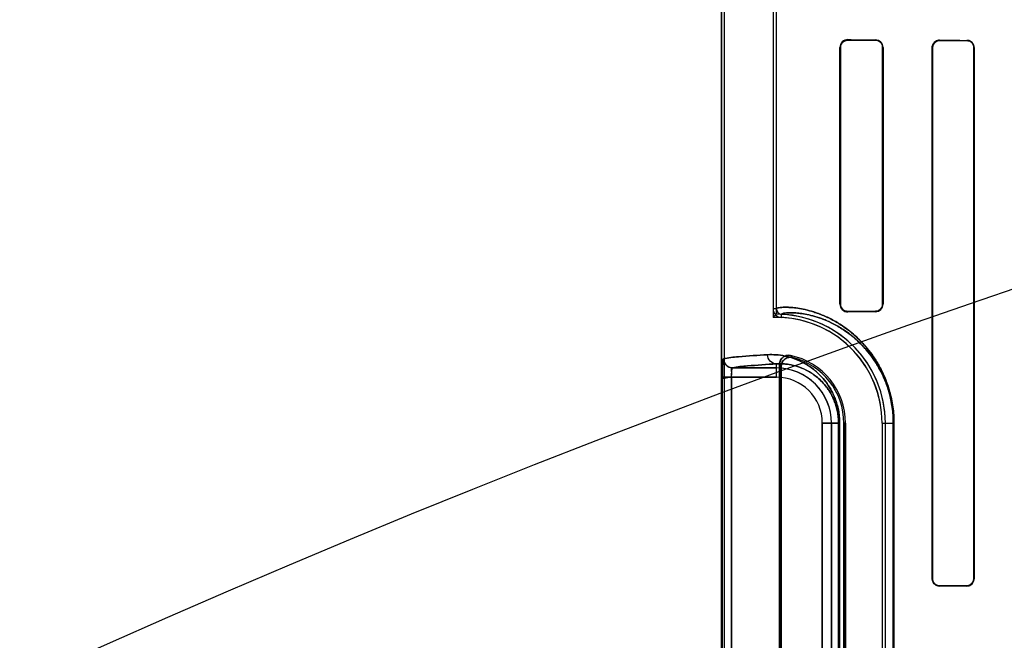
# Model space of a CAD drawing. Header units: millimetres. Extents: x 0 to 297, y 0 to 210.
# Tile 366 of 499: x 239.771 to 240.147, y 158.506 to 158.744. Entities that reach past the tile are written whole.
import ezdxf

# ---------------------------------------------------------------- set-up
doc = ezdxf.new("R2010")
doc.units = ezdxf.units.MM
doc.header["$LTSCALE"] = 16.335
doc.layers.get('0').update_dxf_attribs({"linetype": 'CONTINUOUS'})
for name, color, linetype in [('AXES_REF', 7, 'CONTINUOUS'), ('INTFCLR_1', 7, 'CONTINUOUS'), ('INTFCLR_72935', 7, 'CONTINUOUS')]:
    doc.layers.add(name, color=color, linetype=linetype)

msp = doc.modelspace()

# ---------------------------------------------------------------- linework, layer by layer
at = {"color": 7, "linetype": 'Continuous'}
for radius in [6.787079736, 6.7865, 6.743039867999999]:
    msp.add_circle((241.4889109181, 154.7114647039), radius, dxfattribs=at)
for radius, start, end in [(6.72, 278.2771290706, 261.7228709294), (6.874, 113.0826918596, 346.8308908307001)]:
    msp.add_arc((241.4889109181, 154.7114647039), radius, start, end, dxfattribs=at)
at = {"layer": 'AXES_REF', "color": 9, "linetype": 'Continuous'}
msp.add_circle((241.4889109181, 154.7114647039), 4.150003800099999, dxfattribs=at)
msp.add_arc((241.4889109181, 154.7114647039), 6.191158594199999, 94.4118118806, 85.5881881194, dxfattribs=at)
at = {"layer": 'INTFCLR_1', "color": 6, "linetype": 'Continuous'}
for p, q in [((240.0386288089, 157.1614547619), (240.0386288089, 159.0304547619)), ((240.0398630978, 157.1614547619), (240.0398630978, 159.0304665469)), ((240.0583945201, 159.0308439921), (240.0583945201, 158.6331412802)), ((240.0596288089, 158.6331412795), (240.0596288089, 159.0308557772)), ((240.0839223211, 158.7329547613), (240.0839223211, 158.6349547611)), ((240.0840997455, 158.7329547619), (240.0840997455, 158.6349547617)), ((240.1002348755, 158.6349547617), (240.1002348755, 158.7329547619)), ((240.1003801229, 158.6349547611), (240.1003801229, 158.7329547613)), ((240.1191626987, 158.7329547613), (240.1191626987, 158.5299547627)), ((240.1192896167, 158.7329547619), (240.1192896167, 158.5299547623)), ((240.1350740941, 158.5299547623), (240.1350740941, 158.7329547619)), ((240.1351888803, 158.5299547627), (240.1351888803, 158.7329547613)), ((240.0608630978, 158.3990306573), (240.0608630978, 158.6118788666)), ((240.0614755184, 158.6111109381), (240.0614755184, 158.3997985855)), ((240.0854187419, 158.4214547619), (240.0854187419, 158.589454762)), ((240.0860311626, 158.5894547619), (240.0860311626, 158.4214547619)), ((240.1000311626, 158.5894547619), (240.1000311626, 158.4214547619)), ((240.1012654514, 158.4214547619), (240.1012654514, 158.5894547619))]:
    msp.add_line(p, q, dxfattribs=at)
at = {"layer": 'INTFCLR_1', "color": 9, "linetype": 'Continuous'}
for p, q in [((240.0839223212, 158.7329547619), (240.0840997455, 158.7329547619)), ((240.0869652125, 158.7358018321), (240.0869652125, 158.7359709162)), ((240.0974652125, 158.7358897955), (240.0974652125, 158.7357396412)), ((240.1002348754, 158.7329547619), (240.1003801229, 158.7329547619)), ((240.1191626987, 158.7329547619), (240.1192896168, 158.7329547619)), ((240.1219652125, 158.7356184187), (240.1219652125, 158.7357425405)), ((240.1324652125, 158.7356909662), (240.1324652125, 158.7355740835)), ((240.135074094, 158.7329547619), (240.1351888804, 158.7329547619)), ((240.0840997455, 158.6349547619), (240.0839223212, 158.6349547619)), ((240.1003801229, 158.6349547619), (240.1002348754, 158.6349547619)), ((240.0596288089, 158.6331412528), (240.0583945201, 158.6331413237)), ((240.0615686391, 158.6298105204), (240.0616279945, 158.6310433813)), ((240.0869652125, 158.6319386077), (240.0869652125, 158.6321076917)), ((240.0974652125, 158.6321698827), (240.0974652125, 158.6320197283)), ((240.0596288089, 158.6070153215), (240.0596288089, 158.6120858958)), ((240.0596288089, 158.6105147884), (240.0429062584, 158.6105147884)), ((240.0390329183, 158.4038942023), (240.0390329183, 158.6070153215)), ((240.0425292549, 158.6070153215), (240.0425292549, 158.4038942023)), ((240.0425292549, 158.6070153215), (240.0596288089, 158.6070153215)), ((240.0771893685, 158.5894547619), (240.0771893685, 158.4214547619)), ((240.0771893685, 158.5894547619), (240.0838070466, 158.5894547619)), ((240.0806888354, 158.4214547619), (240.0806888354, 158.5894547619)), ((240.0833980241, 158.4214547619), (240.0833980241, 158.5894547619)), ((240.0838070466, 158.5894547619), (240.0838070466, 158.4214547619)), ((240.0854187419, 158.5894547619), (240.0860311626, 158.5894547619)), ((240.1000311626, 158.5894547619), (240.1045697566, 158.5894547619)), ((240.1043115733, 158.4214547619), (240.1043115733, 158.5894547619)), ((240.1045697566, 158.5894547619), (240.1045697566, 158.4214547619)), ((240.1192896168, 158.5299547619), (240.1191626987, 158.5299547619)), ((240.1351888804, 158.5299547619), (240.135074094, 158.5299547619)), ((240.1219652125, 158.5271669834), (240.1219652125, 158.5272911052)), ((240.1324652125, 158.5273354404), (240.1324652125, 158.5272185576))]:
    msp.add_line(p, q, dxfattribs=at)
at = {"layer": 'INTFCLR_1', "color": 7, "linetype": 'Continuous'}
for p, q in [((240.0425292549, 158.6070153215), (240.039031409, 158.6063390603)), ((240.0390329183, 158.6070153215), (240.0425292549, 158.6070153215))]:
    msp.add_line(p, q, dxfattribs=at)
for points in [[(240.0869652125, 158.7358018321), (240.0868578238, 158.7358004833), (240.0867534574, 158.7357952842), (240.0866522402, 158.7357865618), (240.0865545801, 158.7357746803), (240.0864602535, 158.7357599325), (240.0863684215, 158.7357424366), (240.0862788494, 158.735722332), (240.0861918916, 158.735699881), (240.0861075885, 158.735675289)], [(240.1219652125, 158.7356184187), (240.1218698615, 158.7356171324), (240.12177368, 158.7356123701), (240.1216767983, 158.7356040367), (240.1215785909, 158.7355919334), (240.1214799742, 158.735576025), (240.121383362, 158.7355567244), (240.121289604, 158.7355343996), (240.1211980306, 158.7355090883), (240.1211087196, 158.7354809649)], [(240.0861085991, 158.6322339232), (240.0861928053, 158.6322093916), (240.0862796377, 158.6321870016), (240.0863690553, 158.6321669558), (240.0864606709, 158.6321495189), (240.0865547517, 158.6321348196), (240.086652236, 158.6321229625), (240.086753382, 158.6321142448), (240.0868577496, 158.6321090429), (240.0869652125, 158.6321076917)], [(240.1211123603, 158.5274273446), (240.1211998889, 158.5273998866), (240.1212894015, 158.5273751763), (240.1213808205, 158.5273533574), (240.1214740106, 158.5273345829), (240.1215689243, 158.5273189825), (240.1216656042, 158.5273066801), (240.1217639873, 158.5272978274), (240.1218639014, 158.5272925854), (240.1219652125, 158.5272911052)]]:
    msp.add_lwpolyline(points, dxfattribs=at)
at = {"layer": 'INTFCLR_1', "color": 6, "linetype": 'Continuous'}
for centre, radius, start, end in [((240.0869390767, 158.7329542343), 0.0030167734, 89.5036159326, 179.9899917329), ((240.0974447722, 158.7329544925), 0.0029353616, 0.005245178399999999, 89.6010205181), ((240.0869390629, 158.6349552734), 0.0030167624, 180.0097285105, 270.4966487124), ((240.097444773, 158.6349550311), 0.0029353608, 270.3989634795, 359.9947307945), ((240.0617289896, 158.6331411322), 0.0033344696, 179.9974613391, 267.2436621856), ((240.0617289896, 158.6331411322), 0.0021001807, 179.9967087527, 267.2436535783), ((240.0596288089, 158.5894547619), 0.0416366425, 0, 87.2479465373), ((240.0596288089, 158.5894547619), 0.0404023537, 1.1159e-06, 87.2480104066), ((240.0596288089, 158.5894547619), 0.0264023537, 1.7076e-06, 78.1110807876), ((240.0596288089, 158.5894547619), 0.025789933, 2.388e-07, 76.16476395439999)]:
    msp.add_arc(centre, radius, start, end, dxfattribs=at)
at = {"layer": 'INTFCLR_1', "color": 9, "linetype": 'Continuous'}
for centre, radius, start, end in [((240.015959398, 158.5754401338), 0.0578283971, 38.085659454, 39.0588530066), ((240.0157374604, 158.5693538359), 0.0674070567, 42.04405252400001, 42.9598195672), ((240.0596288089, 158.5894547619), 0.0210600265, 0, 89.9999999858), ((240.0596288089, 158.5894547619), 0.0175605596, 2.598e-07, 89.99999993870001)]:
    msp.add_arc(centre, radius, start, end, dxfattribs=at)
at = {"layer": 'INTFCLR_1', "color": 6, "linetype": 'Continuous'}
for centre, major_axis, start_param, end_param in [((240.4247152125, 158.7364547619), (0.3650864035, 0), -2.752156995, -2.682292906), ((240.4247152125, 158.7364547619), (0.3860864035, 0), -2.6358278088, -2.5822577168), ((240.4247152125, 158.7364547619), (0.3650864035, 0), -2.5485709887, -2.4989177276), ((240.4247152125, 158.7364547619), (0.3860864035, 0), -2.4721230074, -2.4294368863), ((240.4247152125, 158.6314547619), (0.3860864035, 0), 2.5822577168, 2.6358278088), ((240.4247152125, 158.6314547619), (0.3650864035, 0), 2.682292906, 2.752156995), ((240.4247152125, 158.5264547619), (0.3860864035, 0), 2.4294368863, 2.4721230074), ((240.4247152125, 158.5264547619), (0.3650864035, 0), 2.4989177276, 2.5485709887)]:
    msp.add_ellipse(centre, major_axis=major_axis, ratio=0.0034906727, start_param=start_param, end_param=end_param, dxfattribs=at)
at = {"layer": 'INTFCLR_1', "color": 7, "linetype": 'Continuous'}
for points, knots in [([(240.0869652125, 158.735801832), (240.0863908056, 158.7357973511), (240.084900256, 158.7353799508), (240.0840963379, 158.7338331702), (240.0840997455, 158.7329547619)], [0, 0, 0, 0, 0.3953805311, 1, 1, 1, 1]), ([(240.1219652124, 158.7356184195), (240.1214640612, 158.7356114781), (240.1200806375, 158.7352583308), (240.1192854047, 158.7338083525), (240.1192896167, 158.7329547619)], [0, 0, 0, 0, 0.3699433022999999, 1, 1, 1, 1]), ([(240.0840997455, 158.6349547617), (240.0840999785, 158.634468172), (240.0844535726, 158.6329963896), (240.0860067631, 158.6321139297), (240.0869652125, 158.6321076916)], [0, 0, 0, 0, 0.3367264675, 1, 1, 1, 1]), ([(240.039031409, 158.6063390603), (240.0390293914, 158.6067898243), (240.0390344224, 158.6078993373), (240.0390490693, 158.6094078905), (240.0390827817, 158.6108224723), (240.0391374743, 158.6120699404), (240.0391838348, 158.6131225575), (240.0393078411, 158.6137531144), (240.0393567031, 158.6139989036), (240.0394133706, 158.6140142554)], [0, 0, 0, 0, 0.1753970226, 0.4315905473, 0.5876692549, 0.7243269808, 0.9227195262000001, 0.9771554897, 1, 1, 1, 1]), ([(240.0394133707, 158.6140142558), (240.0392689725, 158.6134309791), (240.0391287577, 158.6123436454), (240.0390802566, 158.6106480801), (240.0390392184, 158.6089045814), (240.0390329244, 158.6076611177), (240.0390329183, 158.6070153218)], [0, 0, 0, 0, 0.2545291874, 0.4687271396, 0.7240375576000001, 1, 1, 1, 1]), ([(240.1192896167, 158.5299547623), (240.1192894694, 158.5294915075), (240.1196280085, 158.5281120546), (240.1210772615, 158.5273060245), (240.1219652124, 158.5272911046)], [0, 0, 0, 0, 0.3428137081, 1, 1, 1, 1]), ([(240.1192896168, 158.5299547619), (240.1192896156, 158.5294728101), (240.1195924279, 158.5283621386), (240.1205346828, 158.5276195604), (240.1211123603, 158.5274273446)], [0, 0, 0, 0, 0.4418459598, 1, 1, 1, 1])]:
    msp.add_open_spline(points, degree=3, knots=knots, dxfattribs=at)
at = {"layer": 'INTFCLR_1', "color": 6, "linetype": 'Continuous'}
for points, knots in [([(240.1002348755, 158.7329547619), (240.1002348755, 158.7334305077), (240.0998905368, 158.7348572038), (240.0983933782, 158.7357344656), (240.0974652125, 158.735739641)], [0, 0, 0, 0, 0.338868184, 1, 1, 1, 1]), ([(240.1219652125, 158.735742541), (240.1214254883, 158.7357453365), (240.1199715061, 158.7353445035), (240.1191626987, 158.7338349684), (240.1191626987, 158.7329547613)], [0, 0, 0, 0, 0.3801090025, 1, 1, 1, 1]), ([(240.1351888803, 158.7329547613), (240.1351888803, 158.733451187), (240.1348225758, 158.7348604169), (240.1333517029, 158.7356868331), (240.1324652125, 158.7356909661)], [0, 0, 0, 0, 0.3589677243, 1, 1, 1, 1]), ([(240.1350740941, 158.7329547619), (240.1350740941, 158.7334495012), (240.134704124, 158.7348034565), (240.133296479, 158.7355707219), (240.1324652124, 158.7355740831)], [0, 0, 0, 0, 0.3731029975, 1, 1, 1, 1]), ([(240.0974652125, 158.6321698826), (240.0980067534, 158.6321729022), (240.0994461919, 158.6325894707), (240.1002348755, 158.6340864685), (240.1002348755, 158.6349547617)], [0, 0, 0, 0, 0.3841204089, 1, 1, 1, 1]), ([(240.0394133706, 158.6140142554), (240.0394141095, 158.6133486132), (240.0397661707, 158.6121767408), (240.0410708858, 158.6108689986), (240.0422416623, 158.6105155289), (240.0429062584, 158.6105147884)], [0, 0, 0, 0, 0.3682330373, 0.6323456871, 1, 1, 1, 1]), ([(240.060863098, 158.6118788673), (240.060863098, 158.6124391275), (240.0611448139, 158.6135776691), (240.0625321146, 158.6151560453), (240.0641761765, 158.6154785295), (240.0650680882, 158.6152907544)], [0, 0, 0, 0, 0.275736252, 0.5514163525, 1, 1, 1, 1]), ([(240.0657959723, 158.6144964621), (240.0652410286, 158.6146331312), (240.0640470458, 158.614626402), (240.0621589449, 158.6136143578), (240.0614755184, 158.6120417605), (240.0614755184, 158.6111109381)], [0, 0, 0, 0, 0.2761837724, 0.5501894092, 1, 1, 1, 1]), ([(240.0425292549, 158.6070153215), (240.0425272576, 158.6072326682), (240.0425259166, 158.6079332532), (240.0425705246, 158.609091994), (240.0426324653, 158.6098144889), (240.0427861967, 158.6105554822), (240.0429062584, 158.6105147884)], [0, 0, 0, 0, 0.1830943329, 0.6001607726, 0.8932121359, 1, 1, 1, 1]), ([(240.1191626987, 158.5299547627), (240.1191626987, 158.5294730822), (240.1195139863, 158.5280346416), (240.1210323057, 158.527162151), (240.1219652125, 158.5271669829)], [0, 0, 0, 0, 0.3405065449, 1, 1, 1, 1]), ([(240.1324652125, 158.5272185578), (240.1329697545, 158.5272209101), (240.1343790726, 158.527601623), (240.1351888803, 158.5290756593), (240.1351888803, 158.5299547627)], [0, 0, 0, 0, 0.3646494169, 1, 1, 1, 1]), ([(240.1324652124, 158.527335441), (240.1329297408, 158.5273373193), (240.1342753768, 158.5276830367), (240.1350740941, 158.5290960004), (240.1350740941, 158.5299547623)], [0, 0, 0, 0, 0.3510423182, 1, 1, 1, 1])]:
    msp.add_open_spline(points, degree=3, knots=knots, dxfattribs=at)
at = {"layer": 'INTFCLR_1', "color": 9, "linetype": 'Continuous'}
for points, knots in [([(240.1045697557, 158.5894547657), (240.1045697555, 158.5915465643), (240.1043524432, 158.5946574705), (240.1036500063, 158.5986702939), (240.1029609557, 158.6014954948), (240.1021348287, 158.6041439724), (240.1009213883, 158.60734277), (240.0995196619, 158.6102755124), (240.097976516, 158.6129402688), (240.096461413, 158.6152839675), (240.0948661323, 158.6174164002), (240.0932173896, 158.619343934), (240.0916414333, 158.621041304), (240.0890095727, 158.6235693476), (240.0852629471, 158.6264885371), (240.0814855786, 158.6287408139), (240.078656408, 158.6301180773), (240.0761395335, 158.6311872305), (240.073231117, 158.6321887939), (240.0700272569, 158.6329900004), (240.0672591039, 158.6334568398), (240.0649221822, 158.6336819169), (240.0627167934, 158.6337480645), (240.0609906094, 158.6336335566), (240.0599658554, 158.6334298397), (240.059628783, 158.6332371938), (240.0596288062, 158.6331412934)], [0, 0, 0, 0, 0.08893025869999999, 0.1320108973, 0.1731077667, 0.2124682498, 0.2498811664, 0.3184911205, 0.3503407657, 0.3807521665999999, 0.4370994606, 0.4633826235, 0.4885643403, 0.5355429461, 0.6183983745, 0.6898525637, 0.7220784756, 0.7521177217, 0.8060655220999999, 0.8526625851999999, 0.8923367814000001, 0.9253917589, 0.9521384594, 0.9869002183, 0.9959229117, 1, 1, 1, 1]), ([(240.1043115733, 158.5894547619), (240.104311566, 158.5914526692), (240.1041049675, 158.5944236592), (240.1034368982, 158.5982562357), (240.1027817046, 158.6009540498), (240.1019960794, 158.6034831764), (240.1008423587, 158.6065372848), (240.0995095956, 158.6093371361), (240.0980420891, 158.6118810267), (240.0966018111, 158.6141175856), (240.0950853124, 158.6161522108), (240.0935178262, 158.6179909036), (240.0920200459, 158.6196095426), (240.089519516, 158.6220189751), (240.0859595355, 158.6247997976), (240.082370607, 158.626943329), (240.0796821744, 158.6282521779), (240.0772920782, 158.6292669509), (240.0745302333, 158.6302151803), (240.0714901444, 158.6309697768), (240.0688645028, 158.6314048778), (240.066649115, 158.6316093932), (240.0645543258, 158.6316616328), (240.0629220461, 158.6315397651), (240.0619399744, 158.6313323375), (240.0616276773, 158.6311367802), (240.0616279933, 158.6310433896)], [0, 0, 0, 0, 0.08922402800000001, 0.1324361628, 0.1736527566, 0.2131148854, 0.25063078, 0.319387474, 0.3512774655, 0.3817431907, 0.4381498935, 0.4644261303, 0.4896223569, 0.5366095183, 0.6193696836, 0.6907225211, 0.7228578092, 0.752849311, 0.8066400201, 0.8530711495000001, 0.8925523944, 0.9254639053, 0.9521190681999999, 0.9868027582, 0.99582927, 1, 1, 1, 1]), ([(240.0838070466, 158.5894547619), (240.0838070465, 158.5903040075), (240.0837252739, 158.5919800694), (240.0833704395, 158.5944110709), (240.0828213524, 158.5966845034), (240.0821240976, 158.598763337), (240.0813188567, 158.6006439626), (240.080438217, 158.6023365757), (240.0795040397, 158.6038602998), (240.0782466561, 158.6056364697), (240.0766162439, 158.6075468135), (240.0745710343, 158.6094633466), (240.0725292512, 158.6110196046), (240.0699324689, 158.6126387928), (240.0667617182, 158.6140977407), (240.0635954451, 158.6149964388), (240.0612005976, 158.615405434), (240.0589881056, 158.6156321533), (240.0573514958, 158.6156440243), (240.056288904, 158.6155853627)], [0, 0, 0, 0, 0.0600375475, 0.1184073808, 0.1734336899, 0.2251567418, 0.2732358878, 0.3179126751, 0.3599266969, 0.3994875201, 0.47167102, 0.537033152, 0.5972817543, 0.6528632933, 0.7531314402, 0.8428522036, 0.8846845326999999, 0.9247655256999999, 1, 1, 1, 1]), ([(240.056288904, 158.6155853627), (240.0525640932, 158.6153797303), (240.0469499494, 158.614944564), (240.0412685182, 158.6145168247), (240.0394133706, 158.6140142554)], [0, 0, 0, 0, 0.6599704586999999, 1, 1, 1, 1]), ([(240.0429062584, 158.6105147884), (240.0447437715, 158.6110170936), (240.0503746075, 158.6114452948), (240.0559377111, 158.6118802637), (240.0596288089, 158.6120858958)], [0, 0, 0, 0, 0.3400599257, 1, 1, 1, 1]), ([(240.0596288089, 158.6120858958), (240.0587716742, 158.612090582), (240.0569732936, 158.6128820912), (240.0562933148, 158.6146996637), (240.056288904, 158.6155853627)], [0, 0, 0, 0, 0.4918058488, 1, 1, 1, 1]), ([(240.0833980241, 158.5894547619), (240.0833980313, 158.5901949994), (240.0833270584, 158.5916557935), (240.0830191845, 158.5937742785), (240.082542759, 158.595755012), (240.081937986, 158.5975654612), (240.0812395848, 158.5992027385), (240.0804758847, 158.60067582), (240.0796659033, 158.6020012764), (240.0785762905, 158.6035447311), (240.0771641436, 158.6052030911), (240.0753934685, 158.6068644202), (240.0736265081, 158.6082107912), (240.071382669, 158.6096073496), (240.0686447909, 158.6108599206), (240.0659134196, 158.6116232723), (240.0638502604, 158.6119635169), (240.061947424, 158.6121458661), (240.0605410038, 158.6121442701), (240.0596288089, 158.6120858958)], [0, 0, 0, 0, 0.0604339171, 0.1191792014, 0.1745255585, 0.2265330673, 0.2748338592, 0.3197007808, 0.3618819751, 0.4015493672, 0.4738586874, 0.5392604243, 0.5994174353, 0.6549168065, 0.7547846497, 0.8440250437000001, 0.8855731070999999, 0.9253749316, 1, 1, 1, 1])]:
    msp.add_open_spline(points, degree=3, knots=knots, dxfattribs=at)
at = {"layer": 'INTFCLR_72935', "color": 6, "linetype": 'Continuous'}
for p, q in [((240.0386288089, 159.0304547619), (240.0386288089, 157.1614547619)), ((240.0398630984, 157.1614547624), (240.0398630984, 159.0304783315)), ((240.0583945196, 159.0308322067), (240.0583945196, 158.6298382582)), ((240.0596288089, 158.6310914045), (240.0596288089, 159.0308557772)), ((240.0839223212, 158.6349547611), (240.0839223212, 158.7329547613)), ((240.0840997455, 158.6349547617), (240.0840997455, 158.7329547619)), ((240.1002348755, 158.7329547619), (240.1002348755, 158.6349547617)), ((240.1003801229, 158.7329547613), (240.1003801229, 158.6349547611)), ((240.1191626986, 158.5299547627), (240.1191626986, 158.7329547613)), ((240.1192896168, 158.5299547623), (240.1192896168, 158.7329547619)), ((240.135074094, 158.7329547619), (240.135074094, 158.5299547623)), ((240.1351888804, 158.7329547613), (240.1351888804, 158.5299547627)), ((240.0608630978, 158.6118788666), (240.0608630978, 158.3990306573)), ((240.0614755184, 158.3997985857), (240.0614755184, 158.6111109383)), ((240.0854187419, 158.589454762), (240.0854187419, 158.4214547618)), ((240.0860311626, 158.4214547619), (240.0860311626, 158.5894547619)), ((240.1000311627, 158.5894547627), (240.1000311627, 158.4214547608)), ((240.1012654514, 158.4214547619), (240.1012654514, 158.5894547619))]:
    msp.add_line(p, q, dxfattribs=at)
at = {"layer": 'INTFCLR_72935', "color": 9, "linetype": 'Continuous'}
for p, q in [((240.0840997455, 158.7329547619), (240.0839223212, 158.7329547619)), ((240.0869652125, 158.7359709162), (240.0869652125, 158.7358018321)), ((240.0974652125, 158.7357396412), (240.0974652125, 158.7358897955)), ((240.1003801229, 158.7329547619), (240.1002348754, 158.7329547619)), ((240.1192896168, 158.7329547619), (240.1191626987, 158.7329547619)), ((240.1219652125, 158.7357425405), (240.1219652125, 158.7356184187)), ((240.1324652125, 158.7355740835), (240.1324652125, 158.7356909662)), ((240.1351888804, 158.7329547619), (240.135074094, 158.7329547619)), ((240.0839223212, 158.6349547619), (240.0840997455, 158.6349547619)), ((240.1002348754, 158.6349547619), (240.1003801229, 158.6349547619)), ((240.0869652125, 158.6321076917), (240.0869652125, 158.6319386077)), ((240.0974652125, 158.6320197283), (240.0974652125, 158.6321698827)), ((240.0596288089, 158.6070153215), (240.0596288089, 158.6120858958)), ((240.0429062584, 158.6105147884), (240.0596288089, 158.6105147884)), ((240.0390329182, 158.4038942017), (240.0390329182, 158.6070153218)), ((240.0596288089, 158.6070153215), (240.0390329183, 158.6070153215)), ((240.0425292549, 158.4038942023), (240.0425292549, 158.6070153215)), ((240.0771893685, 158.4214547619), (240.0771893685, 158.5894547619)), ((240.0838070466, 158.5894547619), (240.0771893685, 158.5894547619)), ((240.0806888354, 158.5894547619), (240.0806888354, 158.4214547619)), ((240.0833980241, 158.5894547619), (240.0833980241, 158.4214547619)), ((240.0838070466, 158.5894547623), (240.0838070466, 158.4214547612)), ((240.0860311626, 158.5894547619), (240.0854187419, 158.5894547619)), ((240.1000311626, 158.5894547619), (240.1045697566, 158.5894547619)), ((240.1043115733, 158.5894547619), (240.1043115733, 158.4214547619)), ((240.1045697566, 158.5894547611), (240.1045697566, 158.4214547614)), ((240.1191626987, 158.5299547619), (240.1192896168, 158.5299547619)), ((240.135074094, 158.5299547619), (240.1351888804, 158.5299547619)), ((240.1219652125, 158.5272911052), (240.1219652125, 158.5271669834)), ((240.1324652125, 158.5272185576), (240.1324652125, 158.5273354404))]:
    msp.add_line(p, q, dxfattribs=at)
at = {"layer": 'INTFCLR_72935', "color": 7, "linetype": 'Continuous'}
for points in [[(240.0861085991, 158.7356756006), (240.0861928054, 158.7357001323), (240.0862796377, 158.7357225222), (240.0863690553, 158.7357425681), (240.0864606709, 158.735760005), (240.0865547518, 158.7357747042), (240.0866522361, 158.7357865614), (240.086753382, 158.7357952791), (240.0868577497, 158.735800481), (240.0869652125, 158.7358018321)], [(240.1211123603, 158.7354821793), (240.1211998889, 158.7355096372), (240.1212894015, 158.7355343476), (240.1213808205, 158.7355561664), (240.1214740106, 158.735574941), (240.1215689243, 158.7355905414), (240.1216656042, 158.7356028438), (240.1217639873, 158.7356116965), (240.1218639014, 158.7356169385), (240.1219652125, 158.7356184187)], [(240.0869652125, 158.6321076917), (240.0868578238, 158.6321090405), (240.0867534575, 158.6321142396), (240.0866522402, 158.6321229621), (240.0865545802, 158.6321348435), (240.0864602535, 158.6321495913), (240.0863684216, 158.6321670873), (240.0862788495, 158.6321871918), (240.0861918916, 158.6322096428), (240.0861075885, 158.6322342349)], [(240.1219652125, 158.5272911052), (240.1218698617, 158.5272923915), (240.1217736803, 158.5272971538), (240.1216767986, 158.5273054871), (240.1215785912, 158.5273175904), (240.1214799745, 158.5273334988), (240.1213833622, 158.5273527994), (240.1212896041, 158.5273751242), (240.1211980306, 158.5274004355), (240.1211087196, 158.5274285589)]]:
    msp.add_lwpolyline(points, dxfattribs=at)
at = {"layer": 'INTFCLR_72935', "color": 6, "linetype": 'Continuous'}
for centre, radius, start, end in [((240.0869390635, 158.7329542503), 0.003016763, 89.503363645, 179.9902954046), ((240.0974447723, 158.7329544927), 0.0029353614, 0.0052426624, 89.60102320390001), ((240.0869390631, 158.6349552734), 0.0030167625, 180.0097297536, 270.496643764), ((240.0974447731, 158.6349550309), 0.0029353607, 270.3989608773, 359.9947333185), ((240.1410377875, 158.5496730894), 0.1151362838, 134.9967146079, 135.8720289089), ((240.0596288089, 158.5894547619), 0.0416366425, 0, 90), ((240.0596288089, 158.5894547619), 0.0404023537, 1.1159e-06, 91.75065469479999), ((240.0596288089, 158.5894547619), 0.0264023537, 1.7076e-06, 78.1110807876), ((240.0596288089, 158.5894547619), 0.025789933, 1.41e-07, 76.16476393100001)]:
    msp.add_arc(centre, radius, start, end, dxfattribs=at)
at = {"layer": 'INTFCLR_72935', "color": 9, "linetype": 'Continuous'}
for centre, radius, start, end in [((240.0159594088, 158.5754401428), 0.0578283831, 38.085659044, 39.0588528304), ((240.0157375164, 158.5693538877), 0.0674069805, 42.0440516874, 42.9598197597), ((240.0596288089, 158.5894547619), 0.0210600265, 0, 90.0000000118), ((240.0596288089, 158.5894547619), 0.0175605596, 2.598e-07, 89.99999993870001)]:
    msp.add_arc(centre, radius, start, end, dxfattribs=at)
at = {"layer": 'INTFCLR_72935', "color": 6, "linetype": 'Continuous'}
for centre, major_axis, start_param, end_param in [((240.4247152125, 158.7364547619), (0.3650864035, 0), -2.752156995, -2.682292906), ((240.4247152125, 158.7364547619), (0.3860864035, 0), -2.6358278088, -2.5822577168), ((240.4247152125, 158.7364547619), (0.3650864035, 0), -2.5485709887, -2.4989177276), ((240.4247152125, 158.7364547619), (0.3860864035, 0), -2.4721230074, -2.4294368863), ((240.4247152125, 158.6314547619), (0.3860864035, 0), 2.5822577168, 2.6358278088), ((240.4247152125, 158.6314547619), (0.3650864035, 0), 2.682292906, 2.752156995), ((240.4247152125, 158.5264547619), (0.3860864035, 0), 2.4294368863, 2.4721230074), ((240.4247152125, 158.5264547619), (0.3650864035, 0), 2.4989177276, 2.5485709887)]:
    msp.add_ellipse(centre, major_axis=major_axis, ratio=0.0034906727, start_param=start_param, end_param=end_param, dxfattribs=at)
at = {"layer": 'INTFCLR_72935', "color": 7, "linetype": 'Continuous'}
for points, knots in [([(240.0840997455, 158.7329547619), (240.0840999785, 158.7334413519), (240.0844535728, 158.7349131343), (240.0860067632, 158.7357955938), (240.0869652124, 158.735801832)], [0, 0, 0, 0, 0.3367266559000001, 1, 1, 1, 1]), ([(240.1192896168, 158.7329547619), (240.1192894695, 158.7334180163), (240.1196280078, 158.7347974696), (240.1210772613, 158.7356034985), (240.1219652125, 158.7356184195)], [0, 0, 0, 0, 0.3428134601, 1, 1, 1, 1]), ([(240.0869652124, 158.6321076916), (240.0863908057, 158.6321121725), (240.0849002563, 158.6325295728), (240.0840963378, 158.6340763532), (240.0840997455, 158.6349547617)], [0, 0, 0, 0, 0.3953803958, 1, 1, 1, 1]), ([(240.0394562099, 158.6140585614), (240.0393183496, 158.6142227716), (240.0391952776, 158.6127626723), (240.0391125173, 158.611896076), (240.039044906, 158.6094536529), (240.0390329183, 158.6079002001), (240.0390329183, 158.6070153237)], [0, 0, 0, 0, 0.090819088, 0.3065073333, 0.6251820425, 1, 1, 1, 1]), ([(240.0390329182, 158.6070153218), (240.0390329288, 158.6076623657), (240.0390392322, 158.6089067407), (240.0390803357, 158.6106507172), (240.0391288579, 158.6123450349), (240.0392690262, 158.6134314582), (240.0394133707, 158.6140142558)], [0, 0, 0, 0, 0.2764955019, 0.5316615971, 0.7456750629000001, 1, 1, 1, 1]), ([(240.0394133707, 158.6140142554), (240.0394143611, 158.6131219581), (240.04015909, 158.6112651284), (240.042015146, 158.6105157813), (240.0429062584, 158.6105147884)], [0, 0, 0, 0, 0.5003322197, 1, 1, 1, 1]), ([(240.0429486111, 158.6105369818), (240.0422825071, 158.6105338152), (240.0411052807, 158.6108857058), (240.039798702, 158.612205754), (240.0394530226, 158.6133877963), (240.0394562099, 158.6140585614)], [0, 0, 0, 0, 0.366733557, 0.6307002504, 1, 1, 1, 1]), ([(240.0425292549, 158.6070153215), (240.0425292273, 158.6076010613), (240.0427218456, 158.6085395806), (240.0423202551, 158.6104349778), (240.0429062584, 158.6105147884)], [0, 0, 0, 0, 0.4975901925, 1, 1, 1, 1]), ([(240.0425292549, 158.6070153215), (240.0425292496, 158.6072404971), (240.0425337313, 158.608120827), (240.0426130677, 158.6093522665), (240.0426940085, 158.6101076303), (240.0428614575, 158.6105886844), (240.0429486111, 158.6105369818)], [0, 0, 0, 0, 0.1877948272, 0.7473227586, 0.9154867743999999, 1, 1, 1, 1]), ([(240.1219652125, 158.5272911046), (240.1214640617, 158.5272980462), (240.1200806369, 158.5276511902), (240.1192854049, 158.5291011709), (240.1192896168, 158.5299547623)], [0, 0, 0, 0, 0.3699429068, 1, 1, 1, 1]), ([(240.1211087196, 158.5274285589), (240.1206617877, 158.5275779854), (240.1197043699, 158.5282082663), (240.1192896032, 158.5293367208), (240.1192896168, 158.5299547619)], [0, 0, 0, 0, 0.4326207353, 1, 1, 1, 1])]:
    msp.add_open_spline(points, degree=3, knots=knots, dxfattribs=at)
at = {"layer": 'INTFCLR_72935', "color": 6, "linetype": 'Continuous'}
for points, knots in [([(240.0974652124, 158.735739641), (240.0980067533, 158.7357366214), (240.0994461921, 158.7353200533), (240.1002348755, 158.7338230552), (240.1002348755, 158.7329547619)], [0, 0, 0, 0, 0.3841203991, 1, 1, 1, 1]), ([(240.1191626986, 158.7329547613), (240.1191626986, 158.7334364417), (240.1195139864, 158.7348748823), (240.1210323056, 158.735747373), (240.1219652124, 158.735742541)], [0, 0, 0, 0, 0.3405065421, 1, 1, 1, 1]), ([(240.1351888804, 158.7329547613), (240.1351888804, 158.7334217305), (240.1348508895, 158.7348240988), (240.1333782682, 158.7356867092), (240.1324652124, 158.7356909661)], [0, 0, 0, 0, 0.3383749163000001, 1, 1, 1, 1]), ([(240.1324652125, 158.7355740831), (240.132929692, 158.735572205), (240.1342753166, 158.7352265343), (240.135074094, 158.7338135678), (240.135074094, 158.7329547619)], [0, 0, 0, 0, 0.3510066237, 1, 1, 1, 1]), ([(240.1002348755, 158.6349547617), (240.1002348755, 158.6343998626), (240.0998124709, 158.6329552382), (240.0983211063, 158.632174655), (240.0974652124, 158.6321698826)], [0, 0, 0, 0, 0.3933205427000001, 1, 1, 1, 1]), ([(240.0596288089, 158.6331412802), (240.0596288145, 158.6326213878), (240.0600482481, 158.6315402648), (240.0611080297, 158.6310683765), (240.0616279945, 158.6310433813)], [0, 0, 0, 0, 0.4996766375, 1, 1, 1, 1]), ([(240.0650680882, 158.6152907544), (240.0645198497, 158.6154061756), (240.0633476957, 158.6153650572), (240.0615173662, 158.6143326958), (240.060863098, 158.6127903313), (240.060863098, 158.6118788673)], [0, 0, 0, 0, 0.2757345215, 0.5514160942, 1, 1, 1, 1]), ([(240.0614755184, 158.6111109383), (240.0614755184, 158.6116824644), (240.061767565, 158.612840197), (240.0632017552, 158.6144315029), (240.0648921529, 158.6147190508), (240.0657959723, 158.614496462)], [0, 0, 0, 0, 0.2761842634, 0.5501881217, 1, 1, 1, 1]), ([(240.1219652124, 158.5271669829), (240.1214254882, 158.5271641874), (240.1199715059, 158.5275650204), (240.1191626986, 158.5290745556), (240.1191626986, 158.5299547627)], [0, 0, 0, 0, 0.3801090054, 1, 1, 1, 1]), ([(240.1324652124, 158.5272185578), (240.1329803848, 158.5272209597), (240.134392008, 158.5276123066), (240.1351888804, 158.5290853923), (240.1351888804, 158.5299547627)], [0, 0, 0, 0, 0.3720910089, 1, 1, 1, 1]), ([(240.135074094, 158.5299547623), (240.135074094, 158.5294600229), (240.1347041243, 158.5281060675), (240.1332964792, 158.5273388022), (240.1324652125, 158.527335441)], [0, 0, 0, 0, 0.3731030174, 1, 1, 1, 1])]:
    msp.add_open_spline(points, degree=3, knots=knots, dxfattribs=at)
at = {"layer": 'INTFCLR_72935', "color": 9, "linetype": 'Continuous'}
for points, knots in [([(240.0596288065, 158.6331412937), (240.0596287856, 158.6332383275), (240.0599715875, 158.6334317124), (240.0610041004, 158.6336354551), (240.0627421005, 158.6337487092), (240.0649537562, 158.6336796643), (240.0672865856, 158.6334529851), (240.0700448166, 158.632985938), (240.072602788, 158.6323454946), (240.0748534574, 158.6316300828), (240.0774105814, 158.630686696), (240.080863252, 158.6291102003), (240.0843692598, 158.6270223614), (240.0868934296, 158.6251952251), (240.0884225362, 158.623970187), (240.0900356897, 158.6225835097), (240.092078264, 158.620622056), (240.0944933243, 158.6179117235), (240.0964357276, 158.6153200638), (240.0979510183, 158.6129819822), (240.099499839, 158.6103140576), (240.1009068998, 158.6073766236), (240.1021251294, 158.6041723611), (240.1029549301, 158.6015180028), (240.1036472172, 158.5986845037), (240.1043518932, 158.5946641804), (240.1045697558, 158.5915489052), (240.1045697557, 158.5894547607)], [0, 0, 0, 0, 0.0041251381, 0.0132566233, 0.0482721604, 0.07509088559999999, 0.1080998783, 0.1475758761, 0.1940051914, 0.2200383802, 0.2479505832, 0.309838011, 0.3811049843, 0.4210116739, 0.4422270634, 0.464384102, 0.5114301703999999, 0.5624937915, 0.6185532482, 0.6489211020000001, 0.6808998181, 0.7496577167, 0.7870645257, 0.8265679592, 0.8678085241, 0.9109729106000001, 1, 1, 1, 1]), ([(240.0616279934, 158.6310433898), (240.0616276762, 158.6311378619), (240.0619453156, 158.6313342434), (240.0629347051, 158.6315417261), (240.0645783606, 158.6316625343), (240.066679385, 158.6316072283), (240.0688907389, 158.6314011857), (240.0715067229, 158.6309660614), (240.0739337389, 158.6303629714), (240.0760703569, 158.6296861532), (240.0784992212, 158.6287923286), (240.0817785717, 158.6272949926), (240.0851093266, 158.6253087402), (240.0875074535, 158.623568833), (240.0889609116, 158.6224012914), (240.0904941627, 158.6210795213), (240.0924358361, 158.6192092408), (240.0947311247, 158.6166243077), (240.0965776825, 158.6141516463), (240.0980180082, 158.6119205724), (240.099490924, 158.6093735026), (240.1008286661, 158.6065693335), (240.1019867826, 158.6035104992), (240.1027759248, 158.600975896), (240.1034342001, 158.598270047), (240.1041044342, 158.594430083), (240.1043116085, 158.591454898), (240.1043115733, 158.5894547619)], [0, 0, 0, 0, 0.0042188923, 0.0133516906, 0.0482848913, 0.0750250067, 0.1078940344, 0.147154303, 0.1934263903, 0.2194099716, 0.2472177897, 0.3089652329, 0.3801039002, 0.4199826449, 0.4411934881, 0.4633435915, 0.5103684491, 0.5614635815, 0.6175595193, 0.6479869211, 0.6800148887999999, 0.7489116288, 0.7864124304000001, 0.8260117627, 0.8673817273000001, 0.9106793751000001, 1, 1, 1, 1]), ([(240.0562889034, 158.6155853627), (240.057348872, 158.6156438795), (240.0595687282, 158.6156282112), (240.0630258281, 158.6151557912), (240.0667327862, 158.614108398), (240.0699090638, 158.6126517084), (240.0725129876, 158.6110310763), (240.0741844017, 158.6097586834), (240.0755188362, 158.6085753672), (240.0769078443, 158.6072049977), (240.0786231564, 158.6051955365), (240.0801656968, 158.6028557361), (240.0813042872, 158.6006752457), (240.0821143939, 158.5987892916), (240.0828162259, 158.5967030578), (240.0833664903, 158.5944310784), (240.0837242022, 158.5919928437), (240.0838070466, 158.5903133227), (240.0838070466, 158.5894547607)], [0, 0, 0, 0, 0.0750536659, 0.1564805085, 0.2459796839, 0.3464559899, 0.4023291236, 0.4625807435, 0.4947026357, 0.5283756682, 0.6004715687, 0.6810517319, 0.7259046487, 0.7742538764, 0.8260146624, 0.8813433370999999, 0.9392998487, 1, 1, 1, 1]), ([(240.0394133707, 158.6140142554), (240.0412685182, 158.6145168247), (240.0469499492, 158.614944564), (240.0525640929, 158.6153797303), (240.0562889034, 158.6155853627)], [0, 0, 0, 0, 0.3400295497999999, 1, 1, 1, 1]), ([(240.0596288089, 158.6120858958), (240.0559377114, 158.6118802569), (240.0503746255, 158.6114452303), (240.0447437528, 158.6110171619), (240.0429062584, 158.6105147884)], [0, 0, 0, 0, 0.659940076, 1, 1, 1, 1]), ([(240.0596288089, 158.6120858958), (240.058771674, 158.6120905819), (240.0569732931, 158.6128820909), (240.0562933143, 158.6146996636), (240.0562889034, 158.6155853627)], [0, 0, 0, 0, 0.4918058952, 1, 1, 1, 1]), ([(240.0596288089, 158.6120858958), (240.0605387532, 158.6121441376), (240.0624468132, 158.6121465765), (240.0654229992, 158.6117582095), (240.0686198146, 158.610869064), (240.0713624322, 158.6096184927), (240.0736124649, 158.6082206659), (240.0753870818, 158.606870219), (240.0771612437, 158.6052063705), (240.0789036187, 158.6031604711), (240.0802399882, 158.6011265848), (240.0812269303, 158.5992300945), (240.0819295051, 158.5975883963), (240.0825382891, 158.5957711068), (240.0830158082, 158.5937914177), (240.0833261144, 158.5916668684), (240.0833980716, 158.5902031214), (240.0833980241, 158.5894547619)], [0, 0, 0, 0, 0.0744477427, 0.1553151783, 0.2443339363, 0.3444117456, 0.4002041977, 0.4603600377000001, 0.526187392, 0.5984175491, 0.6792891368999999, 0.7242686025, 0.7728488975, 0.8249350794, 0.8805719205, 0.9388974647, 1, 1, 1, 1])]:
    msp.add_open_spline(points, degree=3, knots=knots, dxfattribs=at)

doc.saveas('drawing.dxf')
